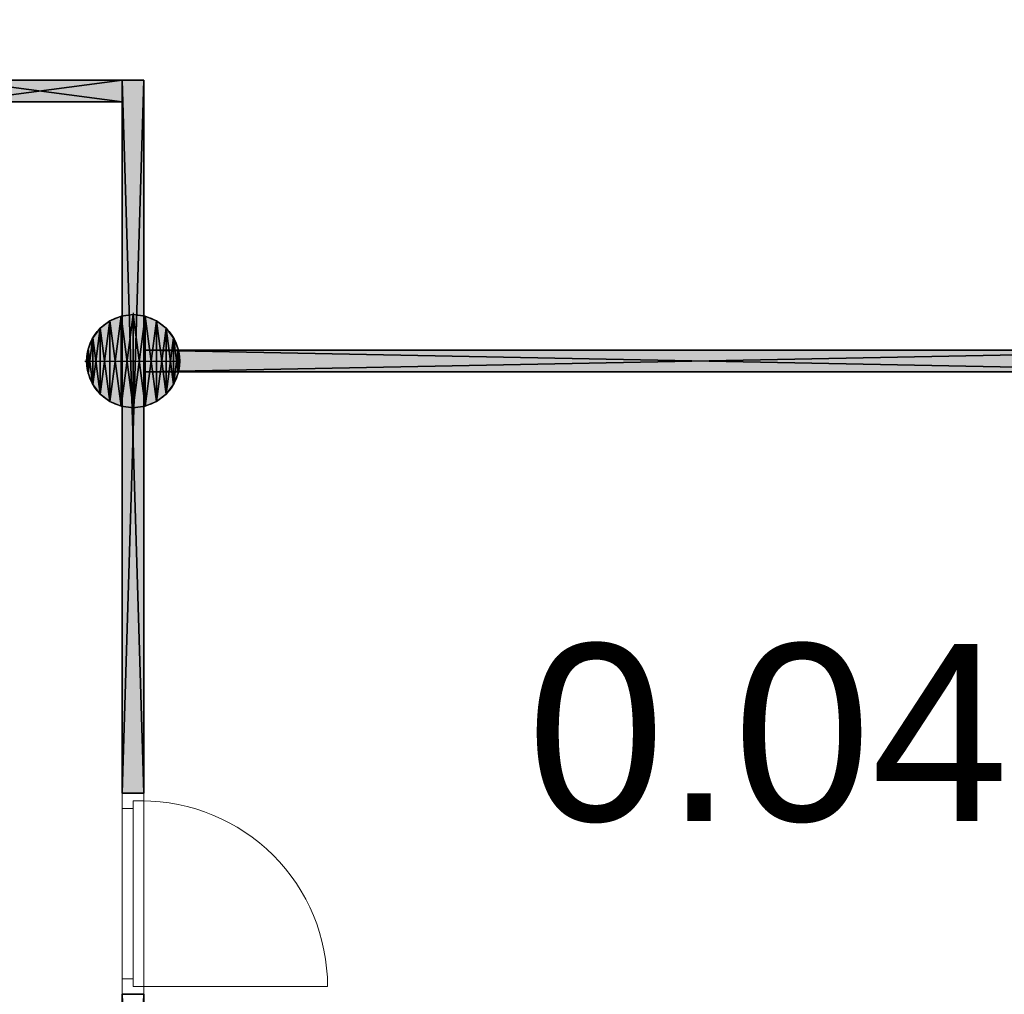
# Model space of a CAD drawing. Header units: inches. Extents: x 15 to 546804, y -66 to 267312.
# Tile 279 of 478: x 408342 to 412897, y 147126 to 151636. Entities that reach past the tile are written whole.
import ezdxf

# ---------------------------------------------------------------- set-up
doc = ezdxf.new("R2010")
doc.units = ezdxf.units.IN
doc.header["$MEASUREMENT"] = 0
doc.layers.add('Binnenwanden', color=2, linetype='Continuous')
doc.styles.add('style1', font='arial.ttf', dxfattribs={"height": 250})

msp = doc.modelspace()

# ---------------------------------------------------------------- hatches: boundary and pattern name
at = {"lineweight": 20}
h = msp.add_hatch(color=7, dxfattribs=at)
h.dxf.hatch_style = 1
h.paths.add_polyline_path([(406519.1, 150326.7), (406419.1, 150326.7), (406419.1, 150255.8, -0.118905), (406519.1, 150270.2)])
h.paths.add_polyline_path([(406519.1, 151355.7), (406391.8, 151355.7), (406391.8, 151255.7), (406519.1, 151255.7)])
h.paths.add_polyline_path([(407127.8, 151355.7), (406519.1, 151355.7), (406519.1, 151255.7), (407127.8, 151255.7)])
h.paths.add_polyline_path([(408817.1, 151355.7), (408056.8, 151355.7), (408056.8, 151255.7), (408817.1, 151255.7)])
h = msp.add_hatch(color=7, dxfattribs=at)
h.dxf.hatch_style = 1
h.paths.add_polyline_path([(408817.3, 148057.1), (408917.1, 148057.1), (408917.1, 151355.7), (408817.3, 151355.7)])
h = msp.add_hatch(color=7, dxfattribs=at)
h.dxf.hatch_style = 1
h.paths.add_polyline_path([(408867.1, 150271.2), (408867.1, 150055.7), (409082.5, 150055.7, 0.414214)])
h.paths.add_polyline_path([(408867.1, 150271.2, 0.414214), (408651.7, 150055.7), (408867.1, 150055.7)])
h.paths.add_polyline_path([(408867.1, 150055.7), (408651.7, 150055.7, 0.414214), (408867.1, 149840.3)])
h.paths.add_polyline_path([(409082.5, 150055.7), (408867.1, 150055.7), (408867.1, 149840.3, 0.414214)])
h = msp.add_hatch(color=7, dxfattribs=at)
h.dxf.hatch_style = 1
h.paths.add_polyline_path([(414067.1, 150105.7), (409076, 150105.7), (409076, 150005.7), (414067.1, 150005.7)])

# ---------------------------------------------------------------- linework, layer by layer
at = {"color": 7}
for p, q in [((408056.8, 151355.7, 300), (408817.1, 151355.7, 300)), ((408056.8, 151355.7, 3000), (408817.1, 151355.7, 3000)), ((408817.1, 151355.7, 3000), (408817.1, 151255.7, 3000)), ((408817.1, 151355.7, 300), (408817.1, 151355.7, 3000)), ((408817.1, 151355.7, 300), (408817.1, 151255.7, 300)), ((408817.1, 148056, 300), (408817.1, 151355.7, 300)), ((408817.1, 151355.7, 300), (408917.1, 151355.7, 300)), ((408817.1, 151355.7, 300), (408817.1, 151355.7, 3000)), ((408817.1, 151355.7, 3000), (408917.1, 151355.7, 3000)), ((408817.1, 148056, 3000), (408817.1, 151355.7, 3000)), ((408917.1, 151355.7, 300), (408917.1, 148056, 300)), ((408917.1, 151355.7, 3000), (408917.1, 148056, 3000)), ((408917.1, 151355.7, 300), (408917.1, 151355.7, 3000)), ((408817.1, 151255.7, 3000), (408056.8, 151255.7, 3000)), ((408817.1, 151255.7, 300), (408056.8, 151255.7, 300)), ((408817.1, 151255.7, 300), (408817.1, 151255.7, 3000)), ((408867.1, 150278.7, 0), (408867.1, 150271.2, 0)), ((408867.1, 150271.2, 0), (408867.1, 150271.2, 7000)), ((408867.1, 150271.2, 0), (408867.1, 149840.3, 0)), ((408759.4, 150242.3, 0), (408759.4, 150242.3, 7000)), ((408811.4, 150263.8, 0), (408811.4, 150263.8, 7000)), ((408922.9, 150263.8, 0), (408922.9, 150263.8, 7000)), ((408974.8, 150242.3, 0), (408974.8, 150242.3, 7000)), ((408714.8, 150208.1, 0), (408714.8, 150208.1, 7000)), ((409019.4, 150208.1, 0), (409019.4, 150208.1, 7000)), ((408680.5, 150163.4, 0), (408680.5, 150163.4, 7000)), ((409053.7, 150163.4, 0), (409053.7, 150163.4, 7000)), ((408659, 150111.5, 0), (408659, 150111.5, 7000)), ((414067.1, 150105.7, 300), (408917.1, 150105.7, 300)), ((408917.1, 150105.7, 300), (408917.1, 150005.7, 300)), ((408917.1, 150105.7, 300), (408917.1, 150105.7, 3000)), ((414067.1, 150105.7, 3000), (408917.1, 150105.7, 3000)), ((408917.1, 150105.7, 3000), (408917.1, 150005.7, 3000)), ((409075.2, 150111.5, 0), (409075.2, 150111.5, 7000)), ((408644.1, 150055.7, 0), (408651.7, 150055.7, 0)), ((408651.7, 150055.7, 0), (408651.7, 150055.7, 7000)), ((408651.7, 150055.7, 0), (409082.5, 150055.7, 0)), ((409082.5, 150055.7, 0), (409082.5, 150055.7, 7000)), ((408659, 150000, 0), (408659, 150000, 7000)), ((408917.1, 150005.7, 300), (414067.1, 150005.7, 300)), ((408917.1, 150005.7, 3000), (414067.1, 150005.7, 3000)), ((408917.1, 150005.7, 300), (408917.1, 150005.7, 3000)), ((409075.2, 150000, 0), (409075.2, 150000, 7000)), ((408680.5, 149948, 0), (408680.5, 149948, 7000)), ((409053.7, 149948, 0), (409053.7, 149948, 7000)), ((408714.8, 149903.4, 0), (408714.8, 149903.4, 7000)), ((408759.4, 149869.2, 0), (408759.4, 149869.2, 7000)), ((408974.8, 149869.2, 0), (408974.8, 149869.2, 7000)), ((409019.4, 149903.4, 0), (409019.4, 149903.4, 7000)), ((408811.4, 149847.6, 0), (408811.4, 149847.6, 7000)), ((408867.1, 149840.3, 0), (408867.1, 149840.3, 7000)), ((408922.9, 149847.6, 0), (408922.9, 149847.6, 7000)), ((408817.1, 148056, 300), (408917.1, 148056, 300)), ((408917.1, 148056, 3000), (408817.1, 148056, 3000)), ((408817.1, 148056, 300), (408817.1, 148056, 3000)), ((408917.1, 148056, 300), (408917.1, 148056, 3000)), ((408917.1, 147127, 300), (408817.1, 147127, 300)), ((408817.1, 147127, 300), (408817.1, 147127, 3000)), ((408817.1, 147127, 3000), (408917.1, 147127, 3000)), ((408817.1, 147127, 300), (408817.1, 144680.7, 300)), ((408817.1, 147127, 3000), (408817.1, 144680.7, 3000)), ((408917.1, 147127, 300), (408917.1, 147127, 3000)), ((408917.1, 147127, 3000), (408917.1, 144680.7, 3000)), ((408917.1, 147127, 300), (408917.1, 144680.7, 300))]:
    msp.add_line(p, q, dxfattribs=at)
at = {"color": 7, "lineweight": 20}
for p, q in [((408917.1, 151355.7), (408817.3, 151355.7)), ((408817.3, 151355.7), (408817.3, 148057.1)), ((408917.1, 148057.1), (408917.1, 151355.7)), ((414067.1, 150105.7, 300), (409076, 150105.7, 300)), ((409076, 150105.7, 300), (409076, 150005.7, 300)), ((409076, 150005.7, 300), (414067.1, 150005.7, 300)), ((408817.1, 148056, 2500), (408817.1, 147986, 2500)), ((408817.1, 147127, 3000), (408817.1, 148056, 3000)), ((408817.1, 148056, 3000), (408817.1, 148056, 2500)), ((408817.1, 148056, 2500), (408917.1, 148056, 2500)), ((408817.1, 148056, 3000), (408917.1, 148056, 3000)), ((408817.1, 147986, 300), (408817.1, 148056, 300)), ((408817.1, 148056, 300), (408817.1, 148056, 2500)), ((408817.1, 148056, 2500), (408817.1, 147127, 2500)), ((408817.1, 148056, 300), (408917.1, 148056, 300)), ((408817.1, 148056, 2500), (408917.1, 148056, 2500)), ((408817.3, 148057.1), (408917.1, 148057.1)), ((408917.1, 148056, 2500), (408917.1, 147986, 2500)), ((408917.1, 148056, 3000), (408917.1, 148056, 2500)), ((408917.1, 147127, 3000), (408917.1, 148056, 3000)), ((408917.1, 148021, 300), (408917.1, 148056, 300)), ((408917.1, 148056, 300), (408917.1, 148056, 2500)), ((408917.1, 148056, 2500), (408917.1, 147127, 2500)), ((408867.1, 148021, 300), (408867.1, 148021, 2465)), ((408867.1, 148021, 300), (408917.1, 148021, 300)), ((408867.1, 147986, 300), (408867.1, 148021, 300)), ((408867.1, 147986, 2465), (408867.1, 148021, 2465)), ((408867.1, 148021, 2465), (408917.1, 148021, 2465)), ((408867.1, 147162, 300), (408867.1, 148021, 300)), ((408867.1, 148021, 300), (408867.1, 148021, 2465)), ((408867.1, 148021, 2465), (408867.1, 147162, 2465)), ((408867.1, 148021, 2465), (408907.1, 148021, 2465)), ((408867.1, 148021, 300), (408907.1, 148021, 300)), ((408907.1, 148021, 300), (408907.1, 148021, 2465)), ((408917.1, 148021, 300), (408917.1, 148021, 2465)), ((408917.1, 148021, 2465), (408917.1, 147162, 2465)), ((408817.1, 147986, 2930), (408817.1, 147986, 2500)), ((408817.1, 147197, 2930), (408817.1, 147986, 2930)), ((408817.1, 147986, 300), (408817.1, 147986, 2430)), ((408817.1, 147986, 2430), (408817.1, 147197, 2430)), ((408817.1, 147986, 2430), (408867.1, 147986, 2430)), ((408817.1, 147986, 300), (408867.1, 147986, 300)), ((408867.1, 147986, 2930), (408867.1, 147986, 2500)), ((408867.1, 147197, 2930), (408867.1, 147986, 2930)), ((408867.1, 147986, 2500), (408867.1, 147197, 2500)), ((408867.1, 147986, 300), (408867.1, 147986, 2430)), ((408867.1, 147986, 2430), (408867.1, 147197, 2430)), ((408867.1, 147986, 2465), (408867.1, 147197, 2465)), ((408867.1, 147986, 2430), (408867.1, 147986, 2465)), ((408867.1, 147983.6, 1368.1), (408867.1, 147928.9, 1438.9)), ((408867.1, 147928.9, 1291.1), (408867.1, 147983.6, 1361.9)), ((408917.1, 147197, 2930), (408917.1, 147986, 2930)), ((408917.1, 147986, 2930), (408917.1, 147986, 2500)), ((408867.1, 147874.1, 1509.7), (408867.1, 147819.3, 1580.5)), ((408867.1, 147819.3, 1149.5), (408867.1, 147874.1, 1220.3)), ((408867.1, 147764.5, 1651.3), (408867.1, 147709.8, 1722.1)), ((408867.1, 147709.8, 1007.9), (408867.1, 147764.5, 1078.7)), ((408867.1, 147655, 1792.9), (408867.1, 147600.2, 1863.7)), ((408867.1, 147600.2, 866.3), (408867.1, 147655, 937.1)), ((408867.1, 147545.5, 1934.5), (408867.1, 147490.7, 2005.2)), ((408867.1, 147490.7, 724.8), (408867.1, 147545.5, 795.5)), ((408867.1, 147435.9, 2076), (408867.1, 147381.1, 2146.8)), ((408867.1, 147381.1, 583.2), (408867.1, 147435.9, 654)), ((408867.1, 147326.4, 2217.6), (408867.1, 147271.6, 2288.4)), ((408867.1, 147271.6, 441.6), (408867.1, 147326.4, 512.4)), ((408867.1, 147162, 300), (408867.1, 147216.8, 370.8)), ((408867.1, 147216.8, 2359.2), (408867.1, 147162, 2430)), ((408817.1, 147197, 2500), (408817.1, 147197, 2930)), ((408817.1, 147197, 2500), (408817.1, 147127, 2500)), ((408817.1, 147127, 300), (408817.1, 147197, 300)), ((408817.1, 147197, 2430), (408817.1, 147197, 300)), ((408817.1, 147197, 300), (408867.1, 147197, 300)), ((408817.1, 147197, 2430), (408867.1, 147197, 2430)), ((408867.1, 147197, 2500), (408867.1, 147197, 2930)), ((408867.1, 147197, 2430), (408867.1, 147197, 300)), ((408867.1, 147197, 300), (408867.1, 147162, 300)), ((408867.1, 147197, 2465), (408867.1, 147162, 2465)), ((408867.1, 147197, 2430), (408867.1, 147197, 2465)), ((408917.1, 147197, 2500), (408917.1, 147127, 2500)), ((408917.1, 147197, 2500), (408917.1, 147197, 2930)), ((408817.1, 147127, 2500), (408817.1, 147127, 3000)), ((408817.1, 147127, 2500), (408917.1, 147127, 2500)), ((408817.1, 147127, 3000), (408917.1, 147127, 3000)), ((408817.1, 147127, 2500), (408817.1, 147127, 300)), ((408817.1, 147127, 300), (408917.1, 147127, 300)), ((408817.1, 147127, 2500), (408917.1, 147127, 2500)), ((408867.1, 147162, 300), (408917.1, 147162, 300)), ((408867.1, 147162, 2465), (408867.1, 147162, 300)), ((408867.1, 147162, 2465), (408917.1, 147162, 2465)), ((408867.1, 147162, 2465), (408867.1, 147162, 300)), ((408867.1, 147162, 2465), (408907.1, 147162, 2465)), ((408867.1, 147162, 300), (408907.1, 147162, 300)), ((408907.1, 147162, 2465), (408907.1, 147162, 300)), ((408907.1, 147162, 300), (409766.1, 147162, 300)), ((408917.1, 147127, 300), (408917.1, 147162, 300)), ((408917.1, 147162, 2465), (408917.1, 147162, 300)), ((408917.1, 147127, 2500), (408917.1, 147127, 3000)), ((408917.1, 147127, 2500), (408917.1, 147127, 300))]:
    msp.add_line(p, q, dxfattribs=at)
at = {"color": 7}
for centre in [(408867.1, 150055.7, 7000), (408867.1, 150055.7, 0)]:
    msp.add_circle(centre, 215.4, dxfattribs=at)
at = {"color": 7, "lineweight": 20, "extrusion": (0, 0, -1)}
for centre in [(408907.1, 147162, 300), (408907.1, 147162)]:
    msp.add_ellipse(centre, major_axis=(-859.5, 0), ratio=0.999391, start_param=1.570796, end_param=3.141593, dxfattribs=at)
at = {"color": 7, "lineweight": 20}
for points, invisible_edges in [([(414067.1, 156655.7, 300), (401067.1, 139805.7, 300), (401067.1, 156655.7, 300)], 1), ([(401067.1, 139805.7, 300), (414067.1, 156655.7, 300), (404282.1, 139805.7, 300)], 3), ([(408867.1, 142855.7, 300), (414067.1, 156655.7, 300), (408867.1, 142798.7, 300)], 3), ([(408817.1, 148056, 2500), (408917.1, 148056, 300), (408817.1, 148056, 300)], 1), ([(408917.1, 148056, 300), (408817.1, 148056, 2500), (408917.1, 148056, 2500)], 1), ([(408817.1, 147986, 2430), (408817.1, 148056, 300), (408817.1, 147986, 300)], 1), ([(408817.1, 148056, 300), (408817.1, 147986, 2430), (408817.1, 148056, 2500)], 3), ([(408817.1, 148056, 2500), (408817.1, 147986, 2430), (408817.1, 147127, 2500)], 3), ([(408817.1, 147127, 2500), (408917.1, 148056, 2500), (408817.1, 148056, 2500)], 1), ([(408917.1, 148056, 2500), (408817.1, 147127, 2500), (408917.1, 147127, 2500)], 1), ([(408917.1, 148021, 300), (408817.1, 148056, 300), (408917.1, 148056, 300)], 1), ([(408817.1, 148056, 300), (408917.1, 148021, 300), (408867.1, 148021, 300)], 13), ([(408817.1, 148056, 300), (408867.1, 148021, 300), (408817.1, 147986, 300)], 3), ([(408817.1, 148056, 3000), (408917.1, 147127, 3000), (408917.1, 148056, 3000)], 1), ([(408917.1, 147127, 3000), (408817.1, 148056, 3000), (408817.1, 147127, 3000)], 1), ([(408917.1, 148056, 3000), (408817.1, 148056, 2500), (408817.1, 148056, 3000)], 1), ([(408817.1, 148056, 2500), (408917.1, 148056, 3000), (408917.1, 148056, 2500)], 1), ([(408817.1, 147986, 2930), (408817.1, 148056, 2500), (408817.1, 147986, 2500)], 1), ([(408817.1, 148056, 2500), (408817.1, 147986, 2930), (408817.1, 148056, 3000)], 3), ([(408817.1, 148056, 3000), (408817.1, 147986, 2930), (408817.1, 147127, 3000)], 3), ([(408917.1, 148056, 2500), (408917.1, 148021, 300), (408917.1, 148056, 300)], 1), ([(408917.1, 148021, 300), (408917.1, 148056, 2500), (408917.1, 148021, 2465)], 3), ([(408917.1, 148021, 2465), (408917.1, 148056, 2500), (408917.1, 147162, 2465)], 3), ([(408917.1, 147127, 2500), (408917.1, 147162, 2465), (408917.1, 148056, 2500)], 3), ([(408917.1, 148056, 2500), (408917.1, 147986, 2930), (408917.1, 147986, 2500)], 1), ([(408917.1, 147986, 2930), (408917.1, 148056, 2500), (408917.1, 148056, 3000)], 13), ([(408917.1, 147986, 2930), (408917.1, 148056, 3000), (408917.1, 147197, 2930)], 3), ([(408917.1, 147127, 3000), (408917.1, 147197, 2930), (408917.1, 148056, 3000)], 3), ([(408817.1, 147986, 300), (408867.1, 148021, 300), (408867.1, 147986, 300)], 1), ([(408907.1, 148021, 2465), (408867.1, 148021, 300), (408867.1, 148021, 2465)], 1), ([(408867.1, 148021, 300), (408907.1, 148021, 2465), (408907.1, 148021, 300)], 1), ([(408867.1, 147162, 2465), (408867.1, 148021, 300), (408867.1, 147162, 300)], 1), ([(408867.1, 148021, 300), (408867.1, 147162, 2465), (408867.1, 148021, 2465)], 1), ([(408867.1, 148021, 2465), (408867.1, 147986, 300), (408867.1, 148021, 300)], 1), ([(408867.1, 147986, 300), (408867.1, 148021, 2465), (408867.1, 147986, 2430)], 3), ([(408867.1, 147986, 2430), (408867.1, 148021, 2465), (408867.1, 147986, 2465)], 1), ([(408917.1, 148021, 300), (408867.1, 148021, 2465), (408867.1, 148021, 300)], 1), ([(408867.1, 148021, 2465), (408917.1, 148021, 300), (408917.1, 148021, 2465)], 1), ([(408917.1, 147162, 2465), (408867.1, 148021, 2465), (408917.1, 148021, 2465)], 1), ([(408867.1, 148021, 2465), (408917.1, 147162, 2465), (408867.1, 147986, 2465)], 3), ([(408867.1, 147986, 300), (408817.1, 147986, 2430), (408817.1, 147986, 300)], 1), ([(408817.1, 147986, 2430), (408867.1, 147986, 300), (408867.1, 147986, 2430)], 1), ([(408817.1, 147197, 2430), (408817.1, 147127, 2500), (408817.1, 147986, 2430)], 3), ([(408867.1, 147197, 2430), (408817.1, 147986, 2430), (408867.1, 147986, 2430)], 1), ([(408817.1, 147986, 2430), (408867.1, 147197, 2430), (408817.1, 147197, 2430)], 1), ([(408817.1, 147197, 2930), (408817.1, 147127, 3000), (408817.1, 147986, 2930)], 3), ([(408867.1, 147986, 2465), (408867.1, 147197, 2430), (408867.1, 147986, 2430)], 1), ([(408867.1, 147197, 2430), (408867.1, 147986, 2465), (408867.1, 147197, 2465)], 1), ([(408867.1, 147986, 2465), (408917.1, 147162, 2465), (408867.1, 147197, 2465)], 3), ([(408867.1, 147197, 2930), (408867.1, 147986, 2500), (408867.1, 147197, 2500)], 1), ([(408867.1, 147986, 2500), (408867.1, 147197, 2930), (408867.1, 147986, 2930)], 1), ([(408817.1, 147197, 2430), (408867.1, 147197, 300), (408817.1, 147197, 300)], 1), ([(408867.1, 147197, 300), (408817.1, 147197, 2430), (408867.1, 147197, 2430)], 1), ([(408817.1, 147127, 2500), (408817.1, 147197, 300), (408817.1, 147127, 300)], 1), ([(408817.1, 147197, 300), (408817.1, 147127, 2500), (408817.1, 147197, 2430)], 3), ([(408867.1, 147162, 300), (408817.1, 147197, 300), (408867.1, 147197, 300)], 1), ([(408817.1, 147197, 300), (408867.1, 147162, 300), (408817.1, 147127, 300)], 3), ([(408817.1, 147127, 3000), (408817.1, 147197, 2500), (408817.1, 147127, 2500)], 1), ([(408817.1, 147197, 2500), (408817.1, 147127, 3000), (408817.1, 147197, 2930)], 3), ([(408867.1, 147197, 2430), (408867.1, 147162, 300), (408867.1, 147197, 300)], 1), ([(408867.1, 147162, 300), (408867.1, 147197, 2430), (408867.1, 147162, 2465)], 3), ([(408867.1, 147162, 2465), (408867.1, 147197, 2430), (408867.1, 147197, 2465)], 1), ([(408867.1, 147197, 2465), (408917.1, 147162, 2465), (408867.1, 147162, 2465)], 1), ([(408917.1, 147197, 2930), (408917.1, 147127, 2500), (408917.1, 147197, 2500)], 1), ([(408917.1, 147127, 2500), (408917.1, 147197, 2930), (408917.1, 147127, 3000)], 3), ([(408817.1, 147127, 300), (408867.1, 147162, 300), (408917.1, 147127, 300)], 3), ([(408917.1, 147127, 300), (408817.1, 147127, 2500), (408817.1, 147127, 300)], 1), ([(408817.1, 147127, 2500), (408917.1, 147127, 300), (408917.1, 147127, 2500)], 1), ([(408917.1, 147127, 2500), (408817.1, 147127, 3000), (408817.1, 147127, 2500)], 1), ([(408817.1, 147127, 3000), (408917.1, 147127, 2500), (408917.1, 147127, 3000)], 1), ([(408907.1, 147162, 300), (408867.1, 147162, 2465), (408867.1, 147162, 300)], 1), ([(408867.1, 147162, 2465), (408907.1, 147162, 300), (408907.1, 147162, 2465)], 1), ([(408867.1, 147162, 2465), (408917.1, 147162, 300), (408867.1, 147162, 300)], 1), ([(408917.1, 147162, 300), (408867.1, 147162, 2465), (408917.1, 147162, 2465)], 1), ([(408917.1, 147127, 300), (408867.1, 147162, 300), (408917.1, 147162, 300)], 1), ([(408917.1, 147162, 2465), (408917.1, 147127, 300), (408917.1, 147162, 300)], 1), ([(408917.1, 147127, 300), (408917.1, 147162, 2465), (408917.1, 147127, 2500)], 3)]:
    msp.add_3dface(points, dxfattribs=dict(at, invisible_edges=invisible_edges))

# ---------------------------------------------------------------- texts
at = {"layer": 'Binnenwanden', "color": 7, "linetype": 'Continuous', "style": 'style1'}
msp.add_text('0.04', height=819, dxfattribs=at).set_placement((410689.7, 147928.2))

# ---------------------------------------------------------------- meshes
at = {"color": 7}
mesh = msp.add_polyface(dxfattribs=at)
corners = [(408817.1, 151355.7, 300), (408056.8, 151355.7, 3000), (408056.8, 151355.7, 300), (408817.1, 151355.7, 3000)]
mesh.append_faces([[corners[k] for k in face] for face in [(2, 1, 0), (3, 0, 1)]], dxfattribs={"vtx1": -1, "color": 7})
mesh = msp.add_polyface(dxfattribs=at)
corners = [(408817.1, 151255.7, 300), (408056.8, 151355.7, 300), (408056.8, 151255.7, 300), (408817.1, 151355.7, 300)]
mesh.append_faces([[corners[k] for k in face] for face in [(2, 1, 0), (3, 0, 1)]], dxfattribs={"vtx1": -1, "color": 7})
mesh = msp.add_polyface(dxfattribs=at)
corners = [(408817.1, 151355.7, 3000), (408056.8, 151255.7, 3000), (408056.8, 151355.7, 3000), (408817.1, 151255.7, 3000)]
mesh.append_faces([[corners[k] for k in face] for face in [(2, 1, 0), (3, 0, 1)]], dxfattribs={"vtx1": -1, "color": 7})
mesh = msp.add_polyface(dxfattribs=at)
corners = [(408817.1, 151255.7, 300), (408817.1, 151355.7, 3000), (408817.1, 151355.7, 300), (408817.1, 151255.7, 3000)]
mesh.append_faces([[corners[k] for k in face] for face in [(2, 1, 0), (3, 0, 1)]], dxfattribs={"vtx1": -1, "color": 7})
mesh = msp.add_polyface(dxfattribs=at)
corners = [(408917.1, 151355.7, 300), (408817.1, 148056, 300), (408817.1, 151355.7, 300), (408917.1, 148056, 300)]
mesh.append_faces([[corners[k] for k in face] for face in [(0, 1, 2), (1, 0, 3)]], dxfattribs={"vtx0": -1, "color": 7})
mesh = msp.add_polyface(dxfattribs=at)
corners = [(408817.1, 151355.7, 3000), (408917.1, 151355.7, 300), (408817.1, 151355.7, 300), (408917.1, 151355.7, 3000)]
mesh.append_faces([[corners[k] for k in face] for face in [(0, 1, 2), (1, 0, 3)]], dxfattribs={"vtx0": -1, "color": 7})
mesh = msp.add_polyface(dxfattribs=at)
corners = [(408817.1, 151355.7, 3000), (408817.1, 148056, 300), (408817.1, 148056, 3000), (408817.1, 151355.7, 300)]
mesh.append_faces([[corners[k] for k in face] for face in [(0, 1, 2), (1, 0, 3)]], dxfattribs={"vtx0": -1, "color": 7})
mesh = msp.add_polyface(dxfattribs=at)
corners = [(408917.1, 148056, 3000), (408817.1, 151355.7, 3000), (408817.1, 148056, 3000), (408917.1, 151355.7, 3000)]
mesh.append_faces([[corners[k] for k in face] for face in [(0, 1, 2), (1, 0, 3)]], dxfattribs={"vtx0": -1, "color": 7})
mesh = msp.add_polyface(dxfattribs=at)
corners = [(408917.1, 151355.7, 300), (408917.1, 148056, 3000), (408917.1, 148056, 300), (408917.1, 151355.7, 3000)]
mesh.append_faces([[corners[k] for k in face] for face in [(0, 1, 2), (1, 0, 3)]], dxfattribs={"vtx0": -1, "color": 7})
mesh = msp.add_polyface(dxfattribs=at)
corners = [(408056.8, 151255.7, 3000), (408817.1, 151255.7, 300), (408056.8, 151255.7, 300), (408817.1, 151255.7, 3000)]
mesh.append_faces([[corners[k] for k in face] for face in [(2, 1, 0), (3, 0, 1)]], dxfattribs={"vtx1": -1, "color": 7})
mesh = msp.add_polyface(dxfattribs=at)
corners = [(408659, 150000, 7000), (408659, 150111.5, 7000), (408651.7, 150055.7, 7000), (408680.5, 149948, 7000), (408680.5, 150163.4, 7000), (408714.8, 149903.4, 7000), (408714.8, 150208.1, 7000), (408759.4, 149869.2, 7000), (408759.4, 150242.3, 7000), (408811.4, 149847.6, 7000), (408811.4, 150263.8, 7000), (408867.1, 149840.3, 7000), (408867.1, 150271.2, 7000), (408922.9, 149847.6, 7000), (408922.9, 150263.8, 7000), (408974.8, 149869.2, 7000), (408974.8, 150242.3, 7000), (409019.4, 149903.4, 7000), (409019.4, 150208.1, 7000), (409053.7, 149948, 7000), (409053.7, 150163.4, 7000), (409075.2, 150000, 7000), (409075.2, 150111.5, 7000), (409082.5, 150055.7, 7000)]
mesh.append_faces([[corners[k] for k in face] for face in [(0, 1, 2), (22, 21, 23)]], dxfattribs={"vtx0": -1, "color": 7})
mesh.append_faces([[corners[k] for k in face] for face in [(1, 3, 4), (4, 5, 6), (6, 7, 8), (8, 9, 10), (10, 11, 12), (12, 13, 14), (14, 15, 16), (16, 17, 18), (18, 19, 20), (20, 21, 22)]], dxfattribs={"vtx0": -1, "vtx1": -1, "color": 7})
mesh.append_faces([[corners[k] for k in face] for face in [(1, 0, 3), (4, 3, 5), (6, 5, 7), (8, 7, 9), (10, 9, 11), (12, 11, 13), (14, 13, 15), (16, 15, 17), (18, 17, 19), (20, 19, 21)]], dxfattribs={"vtx0": -1, "vtx2": -1, "color": 7})
mesh = msp.add_polyface(dxfattribs=at)
corners = [(408659, 150111.5, 0), (408659, 150000, 0), (408651.7, 150055.7, 0), (408680.5, 150163.4, 0), (408680.5, 149948, 0), (408714.8, 150208.1, 0), (408714.8, 149903.4, 0), (408759.4, 150242.3, 0), (408759.4, 149869.2, 0), (408811.4, 150263.8, 0), (408811.4, 149847.6, 0), (408867.1, 150271.2, 0), (408867.1, 149840.3, 0), (408922.9, 150263.8, 0), (408922.9, 149847.6, 0), (408974.8, 150242.3, 0), (408974.8, 149869.2, 0), (409019.4, 150208.1, 0), (409019.4, 149903.4, 0), (409053.7, 150163.4, 0), (409053.7, 149948, 0), (409075.2, 150111.5, 0), (409075.2, 150000, 0), (409082.5, 150055.7, 0)]
mesh.append_faces([[corners[k] for k in face] for face in [(0, 1, 2), (22, 21, 23)]], dxfattribs={"vtx0": -1, "color": 7})
mesh.append_faces([[corners[k] for k in face] for face in [(1, 3, 4), (4, 5, 6), (6, 7, 8), (8, 9, 10), (10, 11, 12), (12, 13, 14), (14, 15, 16), (16, 17, 18), (18, 19, 20), (20, 21, 22)]], dxfattribs={"vtx0": -1, "vtx1": -1, "color": 7})
mesh.append_faces([[corners[k] for k in face] for face in [(1, 0, 3), (4, 3, 5), (6, 5, 7), (8, 7, 9), (10, 9, 11), (12, 11, 13), (14, 13, 15), (16, 15, 17), (18, 17, 19), (20, 19, 21)]], dxfattribs={"vtx0": -1, "vtx2": -1, "color": 7})
mesh = msp.add_polyface(dxfattribs=at)
corners = [(408811.4, 150263.8, 7000), (408867.1, 150271.2, 0), (408811.4, 150263.8, 0), (408867.1, 150271.2, 7000)]
mesh.append_faces([[corners[k] for k in face] for face in [(0, 1, 2), (1, 0, 3)]], dxfattribs={"vtx0": -1, "color": 7})
mesh = msp.add_polyface(dxfattribs=at)
corners = [(408867.1, 150271.2, 7000), (408922.9, 150263.8, 0), (408867.1, 150271.2, 0), (408922.9, 150263.8, 7000)]
mesh.append_faces([[corners[k] for k in face] for face in [(0, 1, 2), (1, 0, 3)]], dxfattribs={"vtx0": -1, "color": 7})
mesh = msp.add_polyface(dxfattribs=at)
corners = [(408714.8, 150208.1, 7000), (408759.4, 150242.3, 0), (408714.8, 150208.1, 0), (408759.4, 150242.3, 7000)]
mesh.append_faces([[corners[k] for k in face] for face in [(0, 1, 2), (1, 0, 3)]], dxfattribs={"vtx0": -1, "color": 7})
mesh = msp.add_polyface(dxfattribs=at)
corners = [(408759.4, 150242.3, 7000), (408811.4, 150263.8, 0), (408759.4, 150242.3, 0), (408811.4, 150263.8, 7000)]
mesh.append_faces([[corners[k] for k in face] for face in [(0, 1, 2), (1, 0, 3)]], dxfattribs={"vtx0": -1, "color": 7})
mesh = msp.add_polyface(dxfattribs=at)
corners = [(408922.9, 150263.8, 7000), (408974.8, 150242.3, 0), (408922.9, 150263.8, 0), (408974.8, 150242.3, 7000)]
mesh.append_faces([[corners[k] for k in face] for face in [(0, 1, 2), (1, 0, 3)]], dxfattribs={"vtx0": -1, "color": 7})
mesh = msp.add_polyface(dxfattribs=at)
corners = [(408974.8, 150242.3, 7000), (409019.4, 150208.1, 0), (408974.8, 150242.3, 0), (409019.4, 150208.1, 7000)]
mesh.append_faces([[corners[k] for k in face] for face in [(0, 1, 2), (1, 0, 3)]], dxfattribs={"vtx0": -1, "color": 7})
mesh = msp.add_polyface(dxfattribs=at)
corners = [(408714.8, 150208.1, 7000), (408680.5, 150163.4, 0), (408680.5, 150163.4, 7000), (408714.8, 150208.1, 0)]
mesh.append_faces([[corners[k] for k in face] for face in [(0, 1, 2), (1, 0, 3)]], dxfattribs={"vtx0": -1, "color": 7})
mesh = msp.add_polyface(dxfattribs=at)
corners = [(409019.4, 150208.1, 0), (409053.7, 150163.4, 7000), (409053.7, 150163.4, 0), (409019.4, 150208.1, 7000)]
mesh.append_faces([[corners[k] for k in face] for face in [(0, 1, 2), (1, 0, 3)]], dxfattribs={"vtx0": -1, "color": 7})
mesh = msp.add_polyface(dxfattribs=at)
corners = [(408680.5, 150163.4, 7000), (408659, 150111.5, 0), (408659, 150111.5, 7000), (408680.5, 150163.4, 0)]
mesh.append_faces([[corners[k] for k in face] for face in [(0, 1, 2), (1, 0, 3)]], dxfattribs={"vtx0": -1, "color": 7})
mesh = msp.add_polyface(dxfattribs=at)
corners = [(409053.7, 150163.4, 0), (409075.2, 150111.5, 7000), (409075.2, 150111.5, 0), (409053.7, 150163.4, 7000)]
mesh.append_faces([[corners[k] for k in face] for face in [(0, 1, 2), (1, 0, 3)]], dxfattribs={"vtx0": -1, "color": 7})
mesh = msp.add_polyface(dxfattribs=at)
corners = [(408659, 150111.5, 7000), (408651.7, 150055.7, 0), (408651.7, 150055.7, 7000), (408659, 150111.5, 0)]
mesh.append_faces([[corners[k] for k in face] for face in [(0, 1, 2), (1, 0, 3)]], dxfattribs={"vtx0": -1, "color": 7})
mesh = msp.add_polyface(dxfattribs=at)
corners = [(414067.1, 150105.7, 300), (408917.1, 150005.7, 300), (408917.1, 150105.7, 300), (414067.1, 150005.7, 300)]
mesh.append_faces([[corners[k] for k in face] for face in [(0, 1, 2), (1, 0, 3)]], dxfattribs={"vtx0": -1, "color": 7})
mesh = msp.add_polyface(dxfattribs=at)
corners = [(408917.1, 150105.7, 3000), (414067.1, 150105.7, 300), (408917.1, 150105.7, 300), (414067.1, 150105.7, 3000)]
mesh.append_faces([[corners[k] for k in face] for face in [(0, 1, 2), (1, 0, 3)]], dxfattribs={"vtx0": -1, "color": 7})
mesh = msp.add_polyface(dxfattribs=at)
corners = [(408917.1, 150105.7, 3000), (408917.1, 150005.7, 300), (408917.1, 150005.7, 3000), (408917.1, 150105.7, 300)]
mesh.append_faces([[corners[k] for k in face] for face in [(0, 1, 2), (1, 0, 3)]], dxfattribs={"vtx0": -1, "color": 7})
mesh = msp.add_polyface(dxfattribs=at)
corners = [(414067.1, 150005.7, 3000), (408917.1, 150105.7, 3000), (408917.1, 150005.7, 3000), (414067.1, 150105.7, 3000)]
mesh.append_faces([[corners[k] for k in face] for face in [(0, 1, 2), (1, 0, 3)]], dxfattribs={"vtx0": -1, "color": 7})
mesh = msp.add_polyface(dxfattribs=at)
corners = [(409075.2, 150111.5, 0), (409082.5, 150055.7, 7000), (409082.5, 150055.7, 0), (409075.2, 150111.5, 7000)]
mesh.append_faces([[corners[k] for k in face] for face in [(0, 1, 2), (1, 0, 3)]], dxfattribs={"vtx0": -1, "color": 7})
mesh = msp.add_polyface(dxfattribs=at)
corners = [(408651.7, 150055.7, 7000), (408659, 150000, 0), (408659, 150000, 7000), (408651.7, 150055.7, 0)]
mesh.append_faces([[corners[k] for k in face] for face in [(0, 1, 2), (1, 0, 3)]], dxfattribs={"vtx0": -1, "color": 7})
mesh = msp.add_polyface(dxfattribs=at)
corners = [(409082.5, 150055.7, 0), (409075.2, 150000, 7000), (409075.2, 150000, 0), (409082.5, 150055.7, 7000)]
mesh.append_faces([[corners[k] for k in face] for face in [(0, 1, 2), (1, 0, 3)]], dxfattribs={"vtx0": -1, "color": 7})
mesh = msp.add_polyface(dxfattribs=at)
corners = [(408659, 150000, 7000), (408680.5, 149948, 0), (408680.5, 149948, 7000), (408659, 150000, 0)]
mesh.append_faces([[corners[k] for k in face] for face in [(0, 1, 2), (1, 0, 3)]], dxfattribs={"vtx0": -1, "color": 7})
mesh = msp.add_polyface(dxfattribs=at)
corners = [(414067.1, 150005.7, 3000), (408917.1, 150005.7, 300), (414067.1, 150005.7, 300), (408917.1, 150005.7, 3000)]
mesh.append_faces([[corners[k] for k in face] for face in [(0, 1, 2), (1, 0, 3)]], dxfattribs={"vtx0": -1, "color": 7})
mesh = msp.add_polyface(dxfattribs=at)
corners = [(409075.2, 150000, 0), (409053.7, 149948, 7000), (409053.7, 149948, 0), (409075.2, 150000, 7000)]
mesh.append_faces([[corners[k] for k in face] for face in [(0, 1, 2), (1, 0, 3)]], dxfattribs={"vtx0": -1, "color": 7})
mesh = msp.add_polyface(dxfattribs=at)
corners = [(408680.5, 149948, 7000), (408714.8, 149903.4, 0), (408714.8, 149903.4, 7000), (408680.5, 149948, 0)]
mesh.append_faces([[corners[k] for k in face] for face in [(0, 1, 2), (1, 0, 3)]], dxfattribs={"vtx0": -1, "color": 7})
mesh = msp.add_polyface(dxfattribs=at)
corners = [(409053.7, 149948, 0), (409019.4, 149903.4, 7000), (409019.4, 149903.4, 0), (409053.7, 149948, 7000)]
mesh.append_faces([[corners[k] for k in face] for face in [(0, 1, 2), (1, 0, 3)]], dxfattribs={"vtx0": -1, "color": 7})
mesh = msp.add_polyface(dxfattribs=at)
corners = [(408759.4, 149869.2, 7000), (408714.8, 149903.4, 0), (408759.4, 149869.2, 0), (408714.8, 149903.4, 7000)]
mesh.append_faces([[corners[k] for k in face] for face in [(0, 1, 2), (1, 0, 3)]], dxfattribs={"vtx0": -1, "color": 7})
mesh = msp.add_polyface(dxfattribs=at)
corners = [(408811.4, 149847.6, 7000), (408759.4, 149869.2, 0), (408811.4, 149847.6, 0), (408759.4, 149869.2, 7000)]
mesh.append_faces([[corners[k] for k in face] for face in [(0, 1, 2), (1, 0, 3)]], dxfattribs={"vtx0": -1, "color": 7})
mesh = msp.add_polyface(dxfattribs=at)
corners = [(408974.8, 149869.2, 7000), (408922.9, 149847.6, 0), (408974.8, 149869.2, 0), (408922.9, 149847.6, 7000)]
mesh.append_faces([[corners[k] for k in face] for face in [(0, 1, 2), (1, 0, 3)]], dxfattribs={"vtx0": -1, "color": 7})
mesh = msp.add_polyface(dxfattribs=at)
corners = [(409019.4, 149903.4, 7000), (408974.8, 149869.2, 0), (409019.4, 149903.4, 0), (408974.8, 149869.2, 7000)]
mesh.append_faces([[corners[k] for k in face] for face in [(0, 1, 2), (1, 0, 3)]], dxfattribs={"vtx0": -1, "color": 7})
mesh = msp.add_polyface(dxfattribs=at)
corners = [(408867.1, 149840.3, 7000), (408811.4, 149847.6, 0), (408867.1, 149840.3, 0), (408811.4, 149847.6, 7000)]
mesh.append_faces([[corners[k] for k in face] for face in [(0, 1, 2), (1, 0, 3)]], dxfattribs={"vtx0": -1, "color": 7})
mesh = msp.add_polyface(dxfattribs=at)
corners = [(408922.9, 149847.6, 7000), (408867.1, 149840.3, 0), (408922.9, 149847.6, 0), (408867.1, 149840.3, 7000)]
mesh.append_faces([[corners[k] for k in face] for face in [(0, 1, 2), (1, 0, 3)]], dxfattribs={"vtx0": -1, "color": 7})
mesh = msp.add_polyface(dxfattribs=at)
corners = [(408917.1, 148056, 3000), (408817.1, 148056, 300), (408917.1, 148056, 300), (408817.1, 148056, 3000)]
mesh.append_faces([[corners[k] for k in face] for face in [(0, 1, 2), (1, 0, 3)]], dxfattribs={"vtx0": -1, "color": 7})
mesh = msp.add_polyface(dxfattribs=at)
corners = [(408817.1, 147127, 3000), (408917.1, 147127, 300), (408817.1, 147127, 300), (408917.1, 147127, 3000)]
mesh.append_faces([[corners[k] for k in face] for face in [(0, 1, 2), (1, 0, 3)]], dxfattribs={"vtx0": -1, "color": 7})
mesh = msp.add_polyface(dxfattribs=at)
corners = [(408917.1, 144680.7, 3000), (408817.1, 147127, 3000), (408817.1, 144680.7, 3000), (408917.1, 147127, 3000)]
mesh.append_faces([[corners[k] for k in face] for face in [(0, 1, 2), (1, 0, 3)]], dxfattribs={"vtx0": -1, "color": 7})
mesh = msp.add_polyface(dxfattribs=at)
corners = [(408917.1, 147127, 300), (408817.1, 144680.7, 300), (408817.1, 147127, 300), (408917.1, 144680.7, 300)]
mesh.append_faces([[corners[k] for k in face] for face in [(0, 1, 2), (1, 0, 3)]], dxfattribs={"vtx0": -1, "color": 7})
mesh = msp.add_polyface(dxfattribs=at)
corners = [(408817.1, 144680.7, 3000), (408817.1, 142855.7, 300), (408817.1, 142855.7, 3000), (408817.1, 144680.7, 300), (408817.1, 147127, 3000), (408817.1, 147127, 300)]
mesh.append_faces([[corners[k] for k in face] for face in [(0, 1, 2), (3, 4, 5)]], dxfattribs={"vtx0": -1, "color": 7})
mesh.append_faces([[corners[k] for k in face] for face in [(1, 0, 3)]], dxfattribs={"vtx0": -1, "vtx1": -1, "color": 7})
mesh.append_faces([[corners[k] for k in face] for face in [(3, 0, 4)]], dxfattribs={"vtx0": -1, "vtx2": -1, "color": 7})
mesh = msp.add_polyface(dxfattribs=at)
corners = [(408917.1, 144680.7, 300), (408917.1, 142855.7, 3000), (408917.1, 142855.7, 300), (408917.1, 144680.7, 3000), (408917.1, 147127, 300), (408917.1, 147127, 3000)]
mesh.append_faces([[corners[k] for k in face] for face in [(0, 1, 2), (3, 4, 5)]], dxfattribs={"vtx0": -1, "color": 7})
mesh.append_faces([[corners[k] for k in face] for face in [(1, 0, 3)]], dxfattribs={"vtx0": -1, "vtx1": -1, "color": 7})
mesh.append_faces([[corners[k] for k in face] for face in [(3, 0, 4)]], dxfattribs={"vtx0": -1, "vtx2": -1, "color": 7})

doc.saveas('drawing.dxf')
